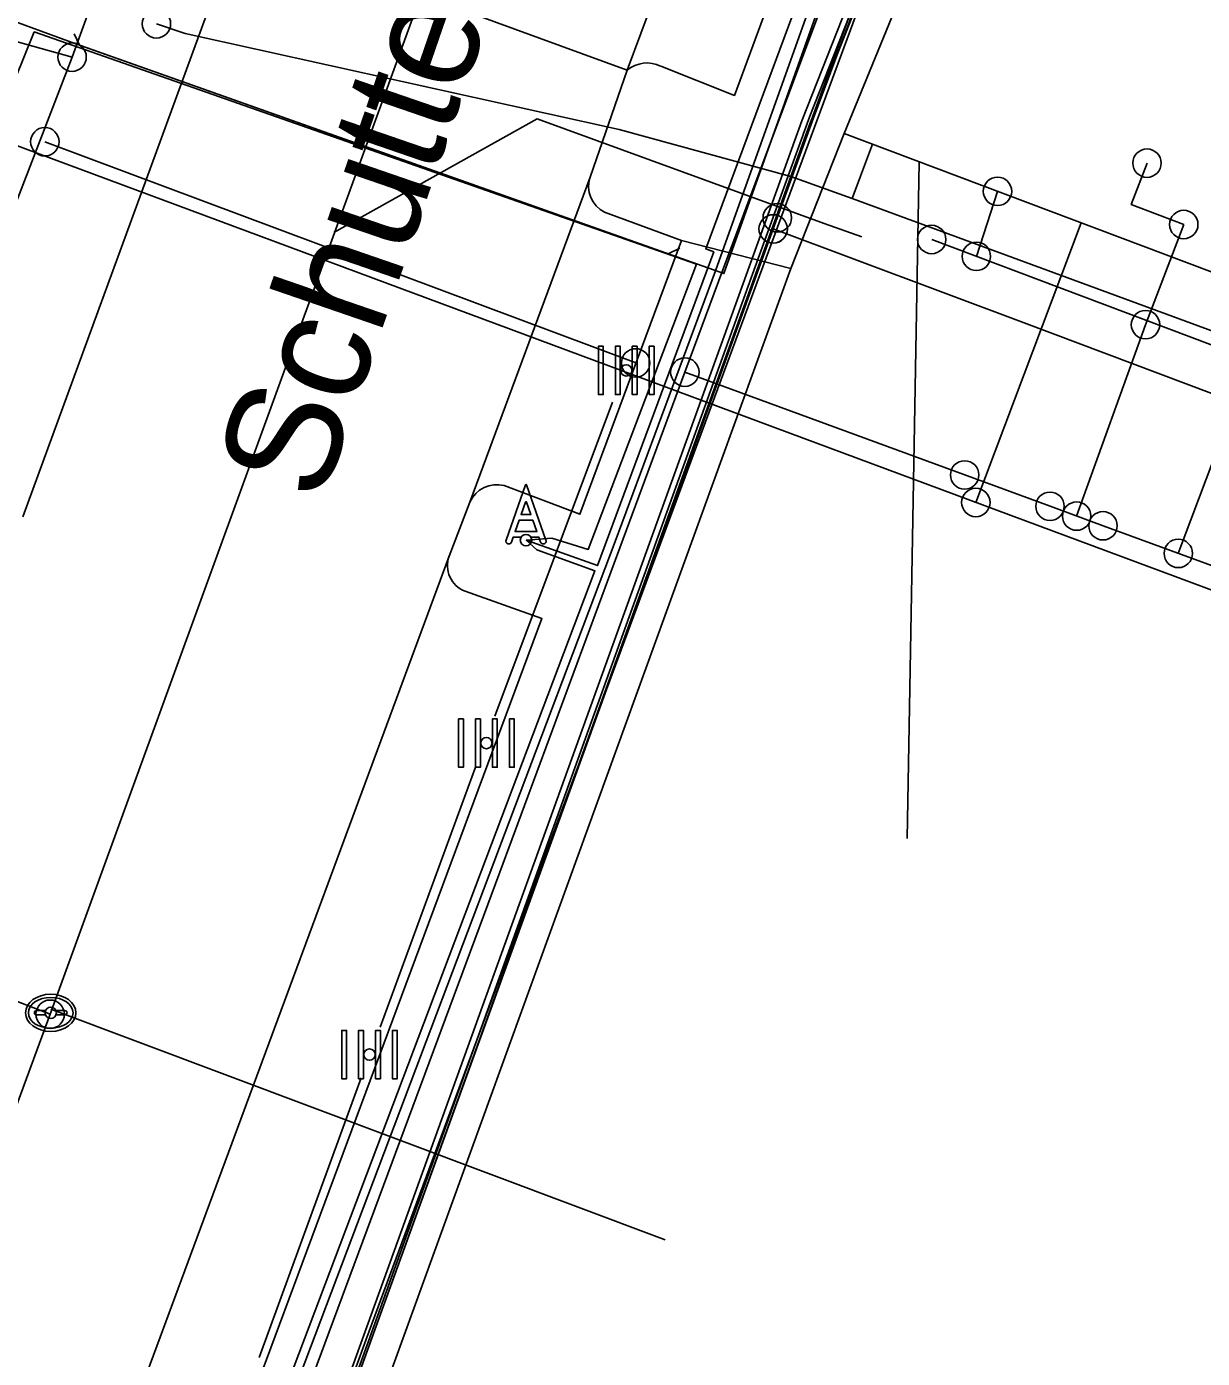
# Model space of a CAD drawing. Extents: x 192672 to 192910, y 446344 to 446512.
# Drawn here: x 192825.13 to 192845.8, y 446359.61 to 446383.03 of the extents above; entities that cross this region are included whole.
import ezdxf

# ---------------------------------------------------------------- set-up
doc = ezdxf.new("R2010")
doc.units = 0
for name, color, linetype in [('B-OI-KL-()_OVERIG_RIOOLVRIJVERVAL-S', 7, 'Continuous'), ('B-OI-KL-()_PUNTVANLEVERING_WATER-S', 7, 'Continuous'), ('B-OI-KL-BUISLEIDING_OLIEGASCHEMICALIEN_GASLAGEDRUK-G', 7, 'Continuous'), ('B-OI-KL-DATA-G', 7, 'Continuous'), ('B-OI-KL-DATA_GTWP-S', 7, 'Continuous'), ('B-OI-KL-DATA_HANDHOLE-S', 7, 'Continuous'), ('B-OI-KL-DATA_KABELBED-G', 7, 'Continuous'), ('B-OI-KL-DATA_MANTELBUIS-G', 7, 'Continuous'), ('B-OI-KL-DATA_MOF-S', 7, 'Continuous'), ('B-OI-KL-ET_LS-G', 7, 'Continuous'), ('B-OI-KL-ET_LS_DELIVERYPOINT-S', 7, 'Continuous'), ('B-OI-KL-ET_LS_MANTELBUIS-G', 7, 'Continuous'), ('B-OI-KL-ET_LS_MOF-S', 7, 'Continuous'), ('B-OI-KL-ET_MS-G', 7, 'Continuous'), ('B-OI-KL-GAS_LD_AFTAKZADEL-S', 7, 'Continuous'), ('B-OI-KL-GAS_LD_BLAASGAT-S', 7, 'Continuous'), ('B-OI-KL-GAS_LD_DELIVERYPOINT-S', 7, 'Continuous'), ('B-OI-KL-GAS_LD_EINDKAP-S', 7, 'Continuous'), ('B-OI-KL-GAS_LD_OVERGANGSSTUK-S', 7, 'Continuous'), ('B-OI-KL-GAS_LD_TSTUK-S', 7, 'Continuous'), ('B-OI-KL-WATER-G', 7, 'Continuous'), ('B-OI-RI-RIOOLVRIJVERVAL-G', 7, 'Continuous'), ('bovenleidingmast', 7, 'Continuous'), ('Default', 7, 'Continuous'), ('inspectie-   rioolput', 7, 'Continuous'), ('kant open verharding', 7, 'Continuous'), ('kant verharding', 7, 'Continuous'), ('kolk', 7, 'Continuous'), ('pand op maaiveld vlak', 7, 'Continuous'), ('straatnaam', 7, 'Continuous')]:
    doc.layers.add(name, color=color, linetype=linetype)

# ---------------------------------------------------------------- blocks, each defined once
blk = doc.blocks.new('B-OI-KL-GAS_LD_AFTAKZADEL-S')
at = {"layer": 'Default'}
blk.add_circle((0, 0), 0.25, dxfattribs=at)
blk = doc.blocks.new('B-OI-KL-GAS_LD_BLAASGAT-S')
at = {"layer": 'Default'}
blk.add_circle((0, 0), 0.25, dxfattribs=at)
blk = doc.blocks.new('B-OI-KL-GAS_LD_DELIVERYPOINT-S')
at = {"layer": 'Default'}
blk.add_circle((0, 0), 0.25, dxfattribs=at)
blk = doc.blocks.new('B-OI-KL-GAS_LD_EINDKAP-S')
at = {"layer": 'Default'}
blk.add_circle((0, 0), 0.25, dxfattribs=at)
blk = doc.blocks.new('B-OI-KL-GAS_LD_OVERGANGSSTUK-S')
at = {"layer": 'Default'}
blk.add_circle((0, 0), 0.25, dxfattribs=at)
blk = doc.blocks.new('B-OI-KL-GAS_LD_TSTUK-S')
at = {"layer": 'Default'}
blk.add_circle((0, 0), 0.25, dxfattribs=at)
blk = doc.blocks.new('B-OI-KL-ET_LS_DELIVERYPOINT-S')
at = {"layer": 'Default'}
blk.add_circle((0, 0), 0.25, dxfattribs=at)
blk = doc.blocks.new('B-OI-KL-ET_LS_MOF-S')
at = {"layer": 'Default'}
blk.add_circle((0, 0), 0.25, dxfattribs=at)
blk = doc.blocks.new('B-OI-KL-DATA_HANDHOLE-S')
at = {"layer": 'Default'}
blk.add_circle((0, 0), 0.25, dxfattribs=at)
blk = doc.blocks.new('B-OI-KL-()_OVERIG_RIOOLVRIJVERVAL-S')
at = {"layer": 'Default'}
blk.add_circle((0, 0), 0.25, dxfattribs=at)
blk = doc.blocks.new('B-OI-KL-()_PUNTVANLEVERING_WATER-S')
at = {"layer": 'Default'}
blk.add_circle((0, 0), 0.25, dxfattribs=at)
blk = doc.blocks.new('B-OI-KL-DATA_GTWP-S')
at = {"layer": 'Default'}
blk.add_circle((0, 0), 0.25, dxfattribs=at)
blk = doc.blocks.new('B-OI-KL-DATA_MOF-S')
at = {"layer": 'Default'}
blk.add_circle((0, 0), 0.25, dxfattribs=at)

msp = doc.modelspace()

# ---------------------------------------------------------------- linework, layer by layer
at = {"layer": 'B-OI-KL-BUISLEIDING_OLIEGASCHEMICALIEN_GASLAGEDRUK-G'}
msp.add_line((192844.055, 446374.249), (192860.643, 446368.155), dxfattribs=at)
for points in [[(192845.453, 446447.8), (192843.453, 446441.374), (192837.009, 446424.35), (192840.007, 446421.325), (192825.926, 446382.49)], [(192860.643, 446440.908), (192837.291, 446378.546), (192836.701, 446376.951)], [(192825.926, 446382.49), (192824.393, 446382.916), (192820.049, 446384.609), (192801.561, 446391.312), (192784.629, 446397.804), (192756.601, 446408.196), (192751.089, 446410.462)], [(192825.926, 446382.49), (192822.09, 446372.545), (192818.388, 446363.22), (192814.329, 446352.769)], [(192835.837, 446377.113), (192825.447, 446381.002)], [(192845.475, 446379.547), (192844.552, 446379.899), (192844.829, 446380.626)], [(192844.802, 446377.785), (192845.475, 446379.547)], [(192843.591, 446374.419), (192844.802, 446377.785)], [(192845.378, 446373.763), (192845.464, 446373.998), (192846.693, 446377.263)], [(192836.701, 446376.951), (192833.45, 446368.158), (192827.6, 446352.4), (192826.639, 446349.663)], [(192836.701, 446376.951), (192843.123, 446374.592)], [(192843.123, 446374.592), (192844.055, 446374.249)]]:
    msp.add_lwpolyline(points, dxfattribs=at)
at = {"layer": 'B-OI-KL-DATA-G'}
for points in [[(192860.643, 446439.84), (192858.649, 446434.44), (192856.346, 446428.22), (192855.817, 446426.808), (192852.769, 446418.173), (192850.395, 446411.758), (192849.678, 446409.935), (192847.607, 446404.149), (192843.783, 446394.6), (192843.506, 446393.897), (192842.911, 446392.302), (192838.563, 446380.393), (192835.548, 446381.218), (192827.915, 446382.904), (192827.409, 446383.075)], [(192839.644, 446380.003), (192838.563, 446380.393), (192835.548, 446381.218), (192827.915, 446382.904), (192827.409, 446383.075)], [(192839.644, 446380.003), (192839.791, 446380.395), (192840.003, 446380.957)], [(192839.644, 446380.003), (192849.793, 446376.269)]]:
    msp.add_lwpolyline(points, dxfattribs=at)
at = {"layer": 'B-OI-KL-DATA_KABELBED-G'}
for points in [[(192838.255, 446379.469), (192838.255, 446379.47), (192838.938, 446381.357), (192840.586, 446385.763), (192841.32, 446387.726), (192843.852, 446394.497), (192846.796, 446402.321), (192846.942, 446402.709), (192847.01, 446402.889), (192847.644, 446404.574), (192849.201, 446408.714), (192849.583, 446409.729), (192850.936, 446413.324), (192853.193, 446419.403), (192853.789, 446421.011), (192855.272, 446425.005), (192855.881, 446426.646), (192856.018, 446427.015), (192856.437, 446428.143), (192856.437, 446428.144), (192858.561, 446433.865), (192860.643, 446439.476)], [(192826.164, 446346.047), (192838.255, 446379.469)], [(192860.643, 446371.046), (192855.915, 446372.827), (192842.668, 446377.815), (192838.255, 446379.47)]]:
    msp.add_lwpolyline(points, dxfattribs=at)
at = {"layer": 'B-OI-KL-DATA_MANTELBUIS-G'}
msp.add_lwpolyline([(192827.915, 446382.904), (192835.548, 446381.218)], dxfattribs=at)
at = {"layer": 'B-OI-KL-ET_LS-G'}
msp.add_line((192841.042, 446379.283), (192860.643, 446371.902), dxfattribs=at)
for points in [[(192860.643, 446441.28), (192860.441, 446440.739), (192854.355, 446425.19), (192842.875, 446394.261), (192840.85, 446388.847), (192837.243, 446378.73), (192835.476, 446373.97), (192827.337, 446352.451)], [(192860.643, 446440.911), (192854.495, 446425.137), (192851.155, 446416.128), (192850.03, 446413.108), (192845.598, 446401.157), (192844.715, 446398.789), (192843.015, 446394.209), (192840.991, 446388.796), (192837.387, 446378.685), (192825.907, 446382.752), (192810.831, 446388.289), (192807.287, 446389.624)], [(192860.643, 446440.424), (192854.87, 446424.998), (192841.598, 446388.562), (192838.758, 446381.37), (192827.735, 446350.8), (192826.469, 446347.4), (192825.842, 446345.716), (192814.875, 446350.065), (192814.484, 446350.219), (192814.326, 446349.794)], [(192860.643, 446440.124), (192852.81, 446419.045), (192841.692, 446388.528), (192838.898, 446381.453), (192837.868, 446378.608), (192831.14, 446359.912), (192827.608, 446350.172), (192825.86, 446345.608), (192823.662, 446346.45), (192813.113, 446350.64), (192812.633, 446349.432), (192812.489, 446349.272), (192812.519, 446349.474), (192812.973, 446350.693), (192815.284, 446357.022), (192818.135, 446364.563), (192821.002, 446371.788), (192821.837, 446373.928), (192823.179, 446377.806), (192823.767, 446377.593)], [(192860.643, 446439.997), (192855.011, 446424.946), (192841.739, 446388.511), (192838.898, 446381.315), (192827.876, 446350.748), (192826.61, 446347.349), (192825.942, 446345.556)], [(192833.908, 446373.996), (192835.164, 446373.55), (192837.21, 446379.066), (192837.068, 446379.116), (192844.704, 446399.678), (192843.658, 446400.042), (192843.422, 446400.204)], [(192817.547, 446374.698), (192817.324, 446373.981), (192821.107, 446372.646), (192825.261, 446382.932), (192836.907, 446378.852), (192835.003, 446373.833), (192834.36, 446374.031), (192833.908, 446373.996)], [(192841.828, 446378.987), (192842.2, 446380.13)], [(192833.908, 446373.996), (192834.096, 446373.824), (192835.12, 446373.454), (192827.09, 446352.214), (192825.264, 446347.306), (192830.049, 446345.556)]]:
    msp.add_lwpolyline(points, dxfattribs=at)
at = {"layer": 'B-OI-KL-ET_LS_MANTELBUIS-G'}
for points in [[(192836.558, 446378.978), (192825.907, 446382.752)], [(192825.962, 446382.901), (192826.058, 446382.699), (192836.408, 446379.031), (192836.612, 446379.128)]]:
    msp.add_lwpolyline(points, dxfattribs=at)
at = {"layer": 'B-OI-KL-ET_MS-G'}
msp.add_lwpolyline([(192825.9, 446345.556), (192827.561, 446350.19), (192831.093, 446359.929), (192841.669, 446388.539), (192852.848, 446419.335), (192860.643, 446440.337)], dxfattribs=at)
at = {"layer": 'B-OI-KL-WATER-G'}
msp.add_line((192824.086, 446381.256), (192860.643, 446367.654), dxfattribs=at)
msp.add_lwpolyline([(192841.818, 446374.659), (192843.669, 446379.577)], dxfattribs=at)
at = {"layer": 'B-OI-RI-RIOOLVRIJVERVAL-G'}
msp.add_line((192825.54, 446365.66), (192818.117, 446345.556), dxfattribs=at)
for points in [[(192840.05, 446405.53), (192825.54, 446365.66)], [(192830.528, 446379.409), (192834.103, 446381.407), (192839.154, 446379.567), (192839.812, 446379.327)], [(192840.821, 446380.64), (192840.61, 446368.751)], [(192835.427, 446376.421), (192833.359, 446370.899)], [(192808.75, 446372.13), (192825.54, 446365.66)], [(192831.345, 446365.434), (192833.017, 446370.006)], [(192825.551, 446365.751), (192836.354, 446361.693)], [(192829.216, 446359.626), (192831.007, 446364.54)]]:
    msp.add_lwpolyline(points, dxfattribs=at)
at = {"layer": 'bovenleidingmast'}
for p, q in [((192833.899, 446374.969), (192833.558, 446373.996)), ((192834.258, 446373.996), (192833.917, 446374.969))]:
    msp.add_line(p, q, dxfattribs=at)
for points in [[(192833.917, 446374.666), (192833.995, 446374.446), (192833.821, 446374.446), (192833.899, 446374.666)], [(192833.652, 446373.963), (192833.681, 446374.046), (192833.821, 446374.046)], [(192833.995, 446374.046), (192834.135, 446374.046), (192834.164, 446373.963)]]:
    msp.add_lwpolyline(points, dxfattribs=at)
msp.add_lwpolyline([(192834.03, 446374.346), (192834.1, 446374.146), (192833.716, 446374.146), (192833.786, 446374.346)], close=True, dxfattribs=at)
for centre, radius, start, end in [((192833.908, 446374.966), 0.01, 19.29, 160.71), ((192833.908, 446374.663), 0.01, 19.29, 160.71), ((192833.908, 446373.996), 0.1, 0, 180), ((192833.908, 446373.996), 0.1, 30, 150), ((192833.605, 446373.979), 0.05, 160.71, 340.71), ((192833.908, 446373.996), 0.1, 180, 0), ((192834.211, 446373.979), 0.05, 199.29, 19.29)]:
    msp.add_arc(centre, radius, start, end, dxfattribs=at)
at = {"layer": 'inspectie-   rioolput'}
for p, q in [((192825.457, 446365.723), (192825.3, 446365.723)), ((192825.3, 446365.648), (192825.457, 446365.648)), ((192825.8, 446365.723), (192825.643, 446365.723)), ((192825.643, 446365.648), (192825.8, 446365.648))]:
    msp.add_line(p, q, dxfattribs=at)
for centre, radius, start, end in [((192825.3, 446365.685), 0.0375, 90, 270), ((192825.55, 446365.685), 0.1, 0, 180), ((192825.55, 446365.685), 0.1, 157.9757, 180), ((192825.55, 446365.685), 0.1, 180, 202.0243), ((192825.55, 446365.685), 0.1, 180, 0), ((192825.55, 446365.685), 0.1, 0, 22.0243), ((192825.55, 446365.685), 0.1, 337.9757, 0), ((192825.8, 446365.685), 0.0375, 270, 90)]:
    msp.add_arc(centre, radius, start, end, dxfattribs=at)
for major_axis, ratio in [((-0.442, 0), 0.73911), ((-0.392, 0), 0.689655)]:
    msp.add_ellipse((192825.55, 446365.685), major_axis=major_axis, ratio=ratio, dxfattribs=at)
at = {"layer": 'kant open verharding'}
for p, q in [((192835.688, 446382.26), (192828.852, 446384.771)), ((192838.566, 446378.775), (192839.5, 446381.146)), ((192836.641, 446379.267), (192838.566, 446378.775)), ((192838.566, 446378.775), (192827.102, 446347.165)), ((192832.92, 446374.663), (192832.554, 446373.716))]:
    msp.add_line(p, q, dxfattribs=at)
at = {"layer": 'kant verharding'}
for p, q in [((192842.311, 446400.15), (192835.688, 446382.26)), ((192828.377, 446383.473), (192825.062, 446374.407)), ((192835.035, 446380.378), (192835.688, 446382.26)), ((192832.92, 446374.663), (192835.035, 446380.378)), ((192836.641, 446379.267), (192835.29, 446379.763)), ((192823.215, 446348.469), (192832.554, 446373.716))]:
    msp.add_line(p, q, dxfattribs=at)
for points in [[(192842.625, 446399.67), (192843.965, 446399.128), (192837.574, 446381.816), (192836.276, 446382.332)], [(192833.525, 446374.955), (192834.855, 446374.452), (192836.641, 446379.267)], [(192825.128, 446348.244), (192834.188, 446372.616), (192832.836, 446373.098)]]:
    msp.add_lwpolyline(points, dxfattribs=at)
for centre, radius, start, end in [((192836.037, 446381.843), 0.544, 63.9971, 129.965), ((192835.515, 446380.217), 0.506, 161.3923, 243.6488), ((192833.395, 446374.452), 0.519, 75.4732, 156.0548), ((192833.017, 446373.554), 0.491, 160.7467, 248.3088)]:
    msp.add_arc(centre, radius, start, end, dxfattribs=at)
at = {"layer": 'kolk'}
for points in [[(192835.267, 446376.982), (192835.267, 446377.407), (192835.182, 446377.407), (192835.182, 446376.982), (192835.182, 446376.557), (192835.267, 446376.557)], [(192835.565, 446376.982), (192835.565, 446377.407), (192835.48, 446377.407), (192835.48, 446376.982), (192835.48, 446376.557), (192835.565, 446376.557)], [(192835.862, 446376.982), (192835.862, 446377.407), (192835.777, 446377.407), (192835.777, 446376.982), (192835.777, 446376.557), (192835.862, 446376.557)], [(192836.16, 446376.982), (192836.16, 446377.407), (192836.075, 446377.407), (192836.075, 446376.982), (192836.075, 446376.557), (192836.16, 446376.557)], [(192832.807, 446370.428), (192832.807, 446370.853), (192832.722, 446370.853), (192832.722, 446370.428), (192832.722, 446370.003), (192832.807, 446370.003)], [(192833.105, 446370.428), (192833.105, 446370.853), (192833.02, 446370.853), (192833.02, 446370.428), (192833.02, 446370.003), (192833.105, 446370.003)], [(192833.402, 446370.428), (192833.402, 446370.853), (192833.317, 446370.853), (192833.317, 446370.428), (192833.317, 446370.003), (192833.402, 446370.003)], [(192833.7, 446370.428), (192833.7, 446370.853), (192833.615, 446370.853), (192833.615, 446370.428), (192833.615, 446370.003), (192833.7, 446370.003)], [(192830.752, 446364.95), (192830.752, 446365.375), (192830.667, 446365.375), (192830.667, 446364.95), (192830.667, 446364.525), (192830.752, 446364.525)], [(192831.05, 446364.95), (192831.05, 446365.375), (192830.965, 446365.375), (192830.965, 446364.95), (192830.965, 446364.525), (192831.05, 446364.525)], [(192831.347, 446364.95), (192831.347, 446365.375), (192831.262, 446365.375), (192831.262, 446364.95), (192831.262, 446364.525), (192831.347, 446364.525)], [(192831.645, 446364.95), (192831.645, 446365.375), (192831.56, 446365.375), (192831.56, 446364.95), (192831.56, 446364.525), (192831.645, 446364.525)]]:
    msp.add_lwpolyline(points, close=True, dxfattribs=at)
for centre, start, end in [((192835.671, 446376.982), 0, 180), ((192835.671, 446376.982), 180, 0), ((192833.211, 446370.428), 0, 180), ((192833.211, 446370.428), 180, 0), ((192831.156, 446364.95), 0, 180), ((192831.156, 446364.95), 180, 0)]:
    msp.add_arc(centre, 0.1, start, end, dxfattribs=at)
at = {"layer": 'pand op maaiveld vlak'}
msp.add_line((192839.5, 446381.146), (192848.204, 446377.869), dxfattribs=at)
msp.add_lwpolyline([(192839.5, 446381.146), (192841.977, 446387.192), (192842.324, 446388.292)], dxfattribs=at)

# ---------------------------------------------------------------- block references
at = {"layer": 'B-OI-KL-()_OVERIG_RIOOLVRIJVERVAL-S'}
msp.add_blockref('B-OI-KL-()_OVERIG_RIOOLVRIJVERVAL-S', (192825.54, 446365.66), dxfattribs=at)
at = {"layer": 'B-OI-KL-()_PUNTVANLEVERING_WATER-S'}
msp.add_blockref('B-OI-KL-()_PUNTVANLEVERING_WATER-S', (192841.818, 446374.659), dxfattribs=at)
at = {"layer": 'B-OI-KL-DATA_GTWP-S'}
for p in [(192838.255, 446379.47), (192838.255, 446379.469), (192838.255, 446379.469)]:
    msp.add_blockref('B-OI-KL-DATA_GTWP-S', p, dxfattribs=at)
at = {"layer": 'B-OI-KL-DATA_HANDHOLE-S'}
msp.add_blockref('B-OI-KL-DATA_HANDHOLE-S', (192827.409, 446383.075), dxfattribs=at)
at = {"layer": 'B-OI-KL-DATA_MOF-S'}
msp.add_blockref('B-OI-KL-DATA_MOF-S', (192838.326, 446379.664), dxfattribs=at)
msp.add_blockref('B-OI-KL-DATA_MOF-S', (192838.326, 446379.664), dxfattribs=at)
at = {"layer": 'B-OI-KL-ET_LS_DELIVERYPOINT-S'}
msp.add_blockref('B-OI-KL-ET_LS_DELIVERYPOINT-S', (192842.2, 446380.13), dxfattribs=at)
msp.add_blockref('B-OI-KL-ET_LS_DELIVERYPOINT-S', (192842.2, 446380.13), dxfattribs=at)
msp.add_blockref('B-OI-KL-ET_LS_DELIVERYPOINT-S', (192842.2, 446380.13), dxfattribs=at)
at = {"layer": 'B-OI-KL-ET_LS_MOF-S'}
for p in [(192841.042, 446379.283), (192841.828, 446378.987)]:
    msp.add_blockref('B-OI-KL-ET_LS_MOF-S', p, dxfattribs=at)
at = {"layer": 'B-OI-KL-GAS_LD_AFTAKZADEL-S'}
for p in [(192843.591, 446374.419), (192845.378, 446373.763)]:
    msp.add_blockref('B-OI-KL-GAS_LD_AFTAKZADEL-S', p, dxfattribs=at)
at = {"layer": 'B-OI-KL-GAS_LD_BLAASGAT-S'}
msp.add_blockref('B-OI-KL-GAS_LD_BLAASGAT-S', (192841.621, 446375.143), dxfattribs=at)
at = {"layer": 'B-OI-KL-GAS_LD_DELIVERYPOINT-S'}
for p in [(192844.829, 446380.626), (192845.475, 446379.547)]:
    msp.add_blockref('B-OI-KL-GAS_LD_DELIVERYPOINT-S', p, dxfattribs=at)
at = {"layer": 'B-OI-KL-GAS_LD_EINDKAP-S'}
for p in [(192825.447, 446381.002), (192835.837, 446377.113)]:
    msp.add_blockref('B-OI-KL-GAS_LD_EINDKAP-S', p, dxfattribs=at)
at = {"layer": 'B-OI-KL-GAS_LD_OVERGANGSSTUK-S'}
for p in [(192844.802, 446377.785), (192843.123, 446374.592), (192844.055, 446374.249)]:
    msp.add_blockref('B-OI-KL-GAS_LD_OVERGANGSSTUK-S', p, dxfattribs=at)
at = {"layer": 'B-OI-KL-GAS_LD_TSTUK-S'}
for p in [(192825.926, 446382.49), (192836.701, 446376.951)]:
    msp.add_blockref('B-OI-KL-GAS_LD_TSTUK-S', p, dxfattribs=at)

# ---------------------------------------------------------------- texts
at = {"layer": 'straatnaam'}
msp.add_text('Schuttersbergweg', height=2, rotation=71, dxfattribs=at).set_placement((192830.311, 446374.61))

doc.saveas('drawing.dxf')
